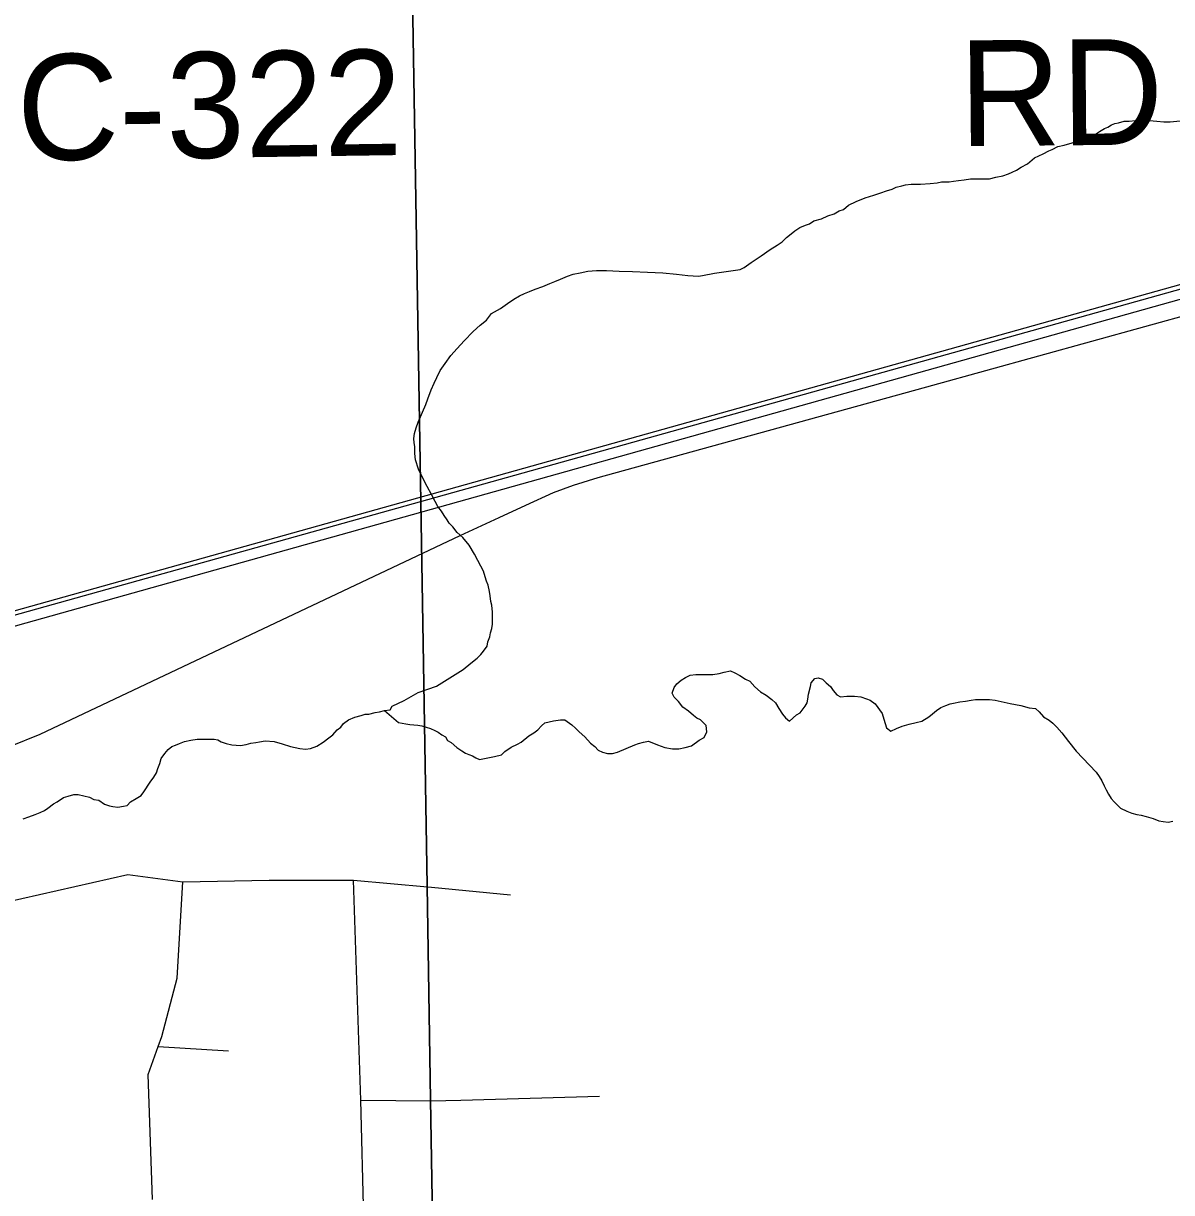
# Model space of a CAD drawing. Extents: x -59 to 82, y -3 to 49.
# Drawn here: x -50.803 to -50.187, y 47.366 to 47.994 of the extents above; entities that cross this region are included whole.
import ezdxf

# ---------------------------------------------------------------- set-up
doc = ezdxf.new("R2010")
doc.units = 0
for name, color, linetype in [('GM_X_Corporation', 7, 'Continuous'), ('GM_X_County_Road_Text', 7, 'Continuous'), ('GM_X_Minor_River', 7, 'Continuous'), ('GM_X_Rail_Line', 7, 'Continuous'), ('GM_X_Township_Road', 7, 'Continuous')]:
    doc.layers.add(name, color=color, linetype=linetype)

msp = doc.modelspace()

# ---------------------------------------------------------------- linework, layer by layer
at = {"layer": 'GM_X_Corporation'}
for p, q in [((-50.58654, 47.53042), (-50.59463, 48.02299)), ((-50.59463, 48.02299), (-50.58654, 47.53042)), ((-50.58466, 47.41549), (-50.58654, 47.53042)), ((-50.58654, 47.53042), (-50.58466, 47.41549)), ((-50.57709, 46.95451), (-50.58466, 47.41549)), ((-50.58466, 47.41549), (-50.57709, 46.95451))]:
    msp.add_line(p, q, dxfattribs=at)
at = {"layer": 'GM_X_Minor_River'}
for p, q in [((-50.21897, 47.93917), (-50.21708, 47.93995)), ((-50.21708, 47.93995), (-50.21518, 47.94034)), ((-50.21518, 47.94034), (-50.21215, 47.94112)), ((-50.21215, 47.94112), (-50.20949, 47.94113)), ((-50.20949, 47.94113), (-50.20608, 47.94154)), ((-50.20608, 47.94154), (-50.20228, 47.94156)), ((-50.20228, 47.94156), (-50.19848, 47.94159)), ((-50.19848, 47.94159), (-50.19468, 47.94123)), ((-50.19468, 47.94123), (-50.19088, 47.94088)), ((-50.19088, 47.94088), (-50.18747, 47.9409)), ((-50.18747, 47.9409), (-50.17494, 47.94212)), ((-50.23107, 47.93263), (-50.22804, 47.93379)), ((-50.22804, 47.93379), (-50.2254, 47.93571)), ((-50.2254, 47.93571), (-50.22275, 47.93725)), ((-50.22275, 47.93725), (-50.22086, 47.93802)), ((-50.22086, 47.93802), (-50.21897, 47.93917)), ((-50.25076, 47.92605), (-50.24774, 47.92758)), ((-50.24774, 47.92758), (-50.24432, 47.92837)), ((-50.24432, 47.92837), (-50.24016, 47.92953)), ((-50.24016, 47.92953), (-50.23561, 47.93108)), ((-50.23561, 47.93108), (-50.23107, 47.93263)), ((-50.26399, 47.91836), (-50.26022, 47.92142)), ((-50.26022, 47.92142), (-50.25568, 47.92373)), ((-50.25568, 47.92373), (-50.25265, 47.92527)), ((-50.25265, 47.92527), (-50.25076, 47.92605)), ((-50.27231, 47.91374), (-50.27004, 47.9149)), ((-50.27004, 47.9149), (-50.26739, 47.91644)), ((-50.26739, 47.91644), (-50.26399, 47.91836)), ((-50.31631, 47.90776), (-50.31251, 47.90816)), ((-50.31251, 47.90816), (-50.31024, 47.90856)), ((-50.31024, 47.90856), (-50.30796, 47.90857)), ((-50.30796, 47.90857), (-50.30606, 47.90858)), ((-50.30606, 47.90858), (-50.30379, 47.90898)), ((-50.30379, 47.90898), (-50.30113, 47.90938)), ((-50.30113, 47.90938), (-50.2981, 47.90977)), ((-50.2981, 47.90977), (-50.29468, 47.91018)), ((-50.29468, 47.91018), (-50.29164, 47.9102)), ((-50.29164, 47.9102), (-50.28785, 47.91022)), ((-50.28785, 47.91022), (-50.28443, 47.91024)), ((-50.28443, 47.91024), (-50.28102, 47.91103)), ((-50.28102, 47.91103), (-50.27723, 47.91181)), ((-50.27723, 47.91181), (-50.2742, 47.91297)), ((-50.2742, 47.91297), (-50.27231, 47.91374)), ((-50.34664, 47.90148), (-50.34285, 47.90264)), ((-50.34285, 47.90264), (-50.33982, 47.9038)), ((-50.33982, 47.9038), (-50.33679, 47.90458)), ((-50.33679, 47.90458), (-50.33452, 47.90574)), ((-50.33452, 47.90574), (-50.33149, 47.90652)), ((-50.33149, 47.90652), (-50.32959, 47.90691)), ((-50.32959, 47.90691), (-50.32656, 47.90731)), ((-50.32656, 47.90731), (-50.32162, 47.90734)), ((-50.32162, 47.90734), (-50.31631, 47.90776)), ((-50.3629, 47.89377), (-50.36026, 47.89607)), ((-50.36026, 47.89607), (-50.3561, 47.898)), ((-50.3561, 47.898), (-50.35118, 47.89993)), ((-50.35118, 47.89993), (-50.34664, 47.90148)), ((-50.37463, 47.88876), (-50.37123, 47.8903)), ((-50.37123, 47.8903), (-50.36782, 47.89146)), ((-50.36782, 47.89146), (-50.36517, 47.893)), ((-50.36517, 47.893), (-50.3629, 47.89377)), ((-50.38901, 47.8822), (-50.38637, 47.88412)), ((-50.38637, 47.88412), (-50.38334, 47.88528)), ((-50.38334, 47.88528), (-50.38107, 47.88606)), ((-50.38107, 47.88606), (-50.3788, 47.88759)), ((-50.3788, 47.88759), (-50.37463, 47.88876)), ((-50.3958, 47.87646), (-50.39354, 47.87875)), ((-50.39354, 47.87875), (-50.3909, 47.88067)), ((-50.3909, 47.88067), (-50.38901, 47.8822)), ((-50.40713, 47.86879), (-50.40222, 47.87224)), ((-50.40222, 47.87224), (-50.39844, 47.87454)), ((-50.39844, 47.87454), (-50.3958, 47.87646)), ((-50.41619, 47.86265), (-50.41242, 47.86533)), ((-50.41242, 47.86533), (-50.40713, 47.86879)), ((-50.51488, 47.85631), (-50.51109, 47.85785)), ((-50.51109, 47.85785), (-50.50806, 47.85901)), ((-50.50806, 47.85901), (-50.50427, 47.85979)), ((-50.50427, 47.85979), (-50.5001, 47.86058)), ((-50.5001, 47.86058), (-50.49555, 47.86099)), ((-50.49555, 47.86099), (-50.49023, 47.86102)), ((-50.49023, 47.86102), (-50.48339, 47.86069)), ((-50.48339, 47.86069), (-50.47618, 47.86036)), ((-50.47618, 47.86036), (-50.4682, 47.86003)), ((-50.4682, 47.86003), (-50.45984, 47.8597)), ((-50.45984, 47.8597), (-50.45262, 47.85899)), ((-50.45262, 47.85899), (-50.44654, 47.85827)), ((-50.44654, 47.85827), (-50.44084, 47.85793)), ((-50.44084, 47.85793), (-50.43856, 47.85832)), ((-50.43856, 47.85832), (-50.43212, 47.85951)), ((-50.43212, 47.85951), (-50.41846, 47.86149)), ((-50.41846, 47.86149), (-50.41619, 47.86265)), ((-50.5285, 47.8509), (-50.52434, 47.85244)), ((-50.52434, 47.85244), (-50.52055, 47.85399)), ((-50.52055, 47.85399), (-50.5179, 47.85514)), ((-50.5179, 47.85514), (-50.51488, 47.85631)), ((-50.54325, 47.8432), (-50.53985, 47.8455)), ((-50.53985, 47.8455), (-50.53683, 47.84742)), ((-50.53683, 47.84742), (-50.53418, 47.84858)), ((-50.53418, 47.84858), (-50.53153, 47.84974)), ((-50.53153, 47.84974), (-50.5285, 47.8509)), ((-50.55194, 47.83782), (-50.54703, 47.84052)), ((-50.54703, 47.84052), (-50.54325, 47.8432)), ((-50.55797, 47.8317), (-50.55457, 47.83438)), ((-50.55457, 47.83438), (-50.55194, 47.83782)), ((-50.56663, 47.82329), (-50.56174, 47.82826)), ((-50.56174, 47.82826), (-50.55797, 47.8317)), ((-50.5704, 47.81908), (-50.56663, 47.82329)), ((-50.57679, 47.81106), (-50.57378, 47.81526)), ((-50.57378, 47.81526), (-50.5704, 47.81908)), ((-50.57941, 47.80724), (-50.57679, 47.81106)), ((-50.58278, 47.80038), (-50.58128, 47.80343)), ((-50.58128, 47.80343), (-50.57941, 47.80724)), ((-50.58612, 47.792), (-50.58427, 47.79695)), ((-50.58427, 47.79695), (-50.58278, 47.80038)), ((-50.59134, 47.77943), (-50.58724, 47.78895)), ((-50.58724, 47.78895), (-50.58612, 47.792)), ((-50.59319, 47.77334), (-50.59245, 47.77638)), ((-50.59245, 47.77638), (-50.59134, 47.77943)), ((-50.59355, 47.77067), (-50.59319, 47.77334)), ((-50.59353, 47.76839), (-50.59355, 47.77067)), ((-50.59313, 47.76649), (-50.59353, 47.76839)), ((-50.5931, 47.7627), (-50.59313, 47.76649)), ((-50.59269, 47.75928), (-50.5931, 47.7627)), ((-50.59114, 47.75435), (-50.59269, 47.75928)), ((-50.58882, 47.74942), (-50.59114, 47.75435)), ((-50.5865, 47.74488), (-50.58882, 47.74942)), ((-50.58419, 47.74071), (-50.5865, 47.74488)), ((-50.58226, 47.73693), (-50.58419, 47.74071)), ((-50.58072, 47.73428), (-50.58226, 47.73693)), ((-50.5788, 47.73163), (-50.58072, 47.73428)), ((-50.57726, 47.72936), (-50.5788, 47.73163)), ((-50.57572, 47.72709), (-50.57726, 47.72936)), ((-50.57457, 47.7252), (-50.57572, 47.72709)), ((-50.57265, 47.72331), (-50.57457, 47.7252)), ((-50.57035, 47.72028), (-50.57265, 47.72331)), ((-50.56729, 47.71764), (-50.57035, 47.72028)), ((-50.56384, 47.71349), (-50.56729, 47.71764)), ((-50.56114, 47.70856), (-50.56384, 47.71349)), ((-50.55922, 47.70516), (-50.56114, 47.70856)), ((-50.55767, 47.70213), (-50.55922, 47.70516)), ((-50.55613, 47.69948), (-50.55767, 47.70213)), ((-50.55535, 47.69644), (-50.55613, 47.69948)), ((-50.55457, 47.69417), (-50.55535, 47.69644)), ((-50.55379, 47.69189), (-50.55457, 47.69417)), ((-50.55301, 47.68848), (-50.55379, 47.69189)), ((-50.55261, 47.6862), (-50.55301, 47.68848)), ((-50.5522, 47.68317), (-50.55261, 47.6862)), ((-50.55181, 47.68127), (-50.5522, 47.68317)), ((-50.5514, 47.67747), (-50.55181, 47.68127)), ((-50.55138, 47.67557), (-50.5514, 47.67747)), ((-50.55136, 47.67367), (-50.55138, 47.67557)), ((-50.5517, 47.66873), (-50.55134, 47.67101)), ((-50.55134, 47.67101), (-50.55136, 47.67367)), ((-50.55392, 47.66149), (-50.55281, 47.66416)), ((-50.55281, 47.66416), (-50.55244, 47.66644)), ((-50.55244, 47.66644), (-50.5517, 47.66873)), ((-50.55616, 47.65654), (-50.55429, 47.65921)), ((-50.55429, 47.65921), (-50.55392, 47.66149)), ((-50.56295, 47.65003), (-50.55955, 47.65272)), ((-50.55955, 47.65272), (-50.55767, 47.65463)), ((-50.55767, 47.65463), (-50.55616, 47.65654)), ((-50.58145, 47.63775), (-50.56709, 47.64659)), ((-50.56709, 47.64659), (-50.56295, 47.65003)), ((-50.43302, 47.64404), (-50.42961, 47.64445)), ((-50.42961, 47.64445), (-50.42696, 47.64522)), ((-50.42696, 47.64522), (-50.42355, 47.64601)), ((-50.42355, 47.64601), (-50.42126, 47.64488)), ((-50.42126, 47.64488), (-50.41859, 47.64338)), ((-50.45385, 47.63707), (-50.45235, 47.63898)), ((-50.45235, 47.63898), (-50.45009, 47.64089)), ((-50.45009, 47.64089), (-50.44782, 47.64243)), ((-50.44782, 47.64243), (-50.44517, 47.64358)), ((-50.44517, 47.64358), (-50.44214, 47.64399)), ((-50.44214, 47.64399), (-50.4372, 47.64402)), ((-50.4372, 47.64402), (-50.43302, 47.64404)), ((-50.41859, 47.64338), (-50.41554, 47.6415)), ((-50.41554, 47.6415), (-50.41325, 47.64037)), ((-50.41325, 47.64037), (-50.41056, 47.63735)), ((-50.38057, 47.63755), (-50.3802, 47.63945)), ((-50.3802, 47.63945), (-50.37832, 47.64174)), ((-50.37832, 47.64174), (-50.37643, 47.64213)), ((-50.37643, 47.64213), (-50.37414, 47.64139)), ((-50.37414, 47.64139), (-50.37223, 47.6395)), ((-50.37223, 47.6395), (-50.36993, 47.63761)), ((-50.59886, 47.63004), (-50.5913, 47.63427)), ((-50.5913, 47.63427), (-50.58145, 47.63775)), ((-50.45497, 47.63402), (-50.45385, 47.63707)), ((-50.45381, 47.63175), (-50.45497, 47.63402)), ((-50.45151, 47.62948), (-50.45381, 47.63175)), ((-50.41056, 47.63735), (-50.40751, 47.63471)), ((-50.40751, 47.63471), (-50.40445, 47.63283)), ((-50.40445, 47.63283), (-50.4014, 47.63057)), ((-50.38203, 47.6307), (-50.38167, 47.63336)), ((-50.38167, 47.63336), (-50.38057, 47.63755)), ((-50.36993, 47.63761), (-50.3684, 47.63534)), ((-50.3684, 47.63534), (-50.36648, 47.63308)), ((-50.36648, 47.63308), (-50.36457, 47.63195)), ((-50.36457, 47.63195), (-50.36116, 47.63235)), ((-50.36116, 47.63235), (-50.35698, 47.63238)), ((-50.35698, 47.63238), (-50.35356, 47.63202)), ((-50.35356, 47.63202), (-50.35051, 47.6309)), ((-50.60641, 47.62505), (-50.60529, 47.62696)), ((-50.60529, 47.62696), (-50.59886, 47.63004)), ((-50.44921, 47.62646), (-50.45151, 47.62948)), ((-50.44615, 47.6242), (-50.44921, 47.62646)), ((-50.4014, 47.63057), (-50.39948, 47.62868)), ((-50.39948, 47.62868), (-50.39756, 47.62566)), ((-50.39756, 47.62566), (-50.39564, 47.62263)), ((-50.38615, 47.62345), (-50.38352, 47.62689)), ((-50.38352, 47.62689), (-50.3824, 47.62879)), ((-50.3824, 47.62879), (-50.38203, 47.6307)), ((-50.35051, 47.6309), (-50.34861, 47.63015)), ((-50.34861, 47.63015), (-50.34593, 47.62827)), ((-50.34593, 47.62827), (-50.34209, 47.62298)), ((-50.31287, 47.62469), (-50.3106, 47.62622)), ((-50.3106, 47.62622), (-50.30795, 47.62738)), ((-50.30795, 47.62738), (-50.30568, 47.62815)), ((-50.30568, 47.62815), (-50.30379, 47.62855)), ((-50.30379, 47.62855), (-50.30037, 47.62933)), ((-50.30037, 47.62933), (-50.29734, 47.62973)), ((-50.29734, 47.62973), (-50.2943, 47.63013)), ((-50.2943, 47.63013), (-50.29203, 47.63052)), ((-50.29203, 47.63052), (-50.28975, 47.63054)), ((-50.28975, 47.63054), (-50.28443, 47.63057)), ((-50.28443, 47.63057), (-50.2814, 47.63021)), ((-50.2814, 47.63021), (-50.2734, 47.62836)), ((-50.2734, 47.62836), (-50.2677, 47.62726)), ((-50.2677, 47.62726), (-50.26313, 47.62615)), ((-50.26313, 47.62615), (-50.25971, 47.62579)), ((-50.25971, 47.62579), (-50.2578, 47.62391)), ((-50.63142, 47.61767), (-50.62877, 47.61958)), ((-50.62877, 47.61958), (-50.62537, 47.62113)), ((-50.62537, 47.62113), (-50.62196, 47.62191)), ((-50.62196, 47.62191), (-50.61968, 47.62268)), ((-50.61968, 47.62268), (-50.61779, 47.6227)), ((-50.61779, 47.6227), (-50.61437, 47.62348)), ((-50.61437, 47.62348), (-50.6121, 47.62387)), ((-50.6121, 47.62387), (-50.60945, 47.62465)), ((-50.60945, 47.62465), (-50.60641, 47.62505)), ((-50.60945, 47.62465), (-50.6018, 47.61824)), ((-50.52319, 47.618), (-50.51864, 47.61917)), ((-50.51864, 47.61917), (-50.51485, 47.61957)), ((-50.51485, 47.61957), (-50.51257, 47.61959)), ((-50.51257, 47.61959), (-50.50875, 47.61695)), ((-50.44348, 47.62194), (-50.44615, 47.6242)), ((-50.44157, 47.62043), (-50.44348, 47.62194)), ((-50.43966, 47.61968), (-50.44157, 47.62043)), ((-50.4366, 47.61666), (-50.43966, 47.61968)), ((-50.39564, 47.62263), (-50.3941, 47.62074)), ((-50.3941, 47.62074), (-50.39181, 47.61885)), ((-50.39181, 47.61885), (-50.38804, 47.6223)), ((-50.38804, 47.6223), (-50.38615, 47.62345)), ((-50.34209, 47.62298), (-50.34131, 47.61994)), ((-50.34131, 47.61994), (-50.34053, 47.61767)), ((-50.3208, 47.61893), (-50.31702, 47.62124)), ((-50.31702, 47.62124), (-50.31513, 47.62277)), ((-50.31513, 47.62277), (-50.31287, 47.62469)), ((-50.2578, 47.62391), (-50.2555, 47.62126)), ((-50.2555, 47.62126), (-50.25244, 47.61938)), ((-50.25244, 47.61938), (-50.25054, 47.61788)), ((-50.63706, 47.61155), (-50.63481, 47.61422)), ((-50.63481, 47.61422), (-50.63292, 47.61576)), ((-50.63292, 47.61576), (-50.63142, 47.61767)), ((-50.6018, 47.61824), (-50.598, 47.61751)), ((-50.598, 47.61751), (-50.59572, 47.61714)), ((-50.59572, 47.61714), (-50.59154, 47.61679)), ((-50.59154, 47.61679), (-50.58925, 47.61642)), ((-50.58925, 47.61642), (-50.58469, 47.61493)), ((-50.58469, 47.61493), (-50.5824, 47.61381)), ((-50.5824, 47.61381), (-50.58049, 47.61306)), ((-50.58049, 47.61306), (-50.57858, 47.61155)), ((-50.52922, 47.61264), (-50.52696, 47.61417)), ((-50.52696, 47.61417), (-50.52508, 47.61646)), ((-50.52508, 47.61646), (-50.52319, 47.618)), ((-50.50875, 47.61695), (-50.50684, 47.61506)), ((-50.50684, 47.61506), (-50.50493, 47.61317)), ((-50.50493, 47.61317), (-50.50186, 47.61054)), ((-50.43768, 47.61019), (-50.43619, 47.61324)), ((-50.43619, 47.61324), (-50.4366, 47.61666)), ((-50.34053, 47.61767), (-50.33975, 47.61539)), ((-50.33975, 47.61539), (-50.33746, 47.61351)), ((-50.33746, 47.61351), (-50.33443, 47.61505)), ((-50.33443, 47.61505), (-50.33141, 47.6162)), ((-50.33141, 47.6162), (-50.32762, 47.61737)), ((-50.32762, 47.61737), (-50.32383, 47.61816)), ((-50.32383, 47.61816), (-50.3208, 47.61893)), ((-50.25054, 47.61788), (-50.24824, 47.61561)), ((-50.24824, 47.61561), (-50.24555, 47.61259)), ((-50.7217, 47.60605), (-50.71943, 47.60682)), ((-50.71943, 47.60682), (-50.71678, 47.60798)), ((-50.71678, 47.60798), (-50.71337, 47.60876)), ((-50.71337, 47.60876), (-50.70995, 47.60917)), ((-50.70995, 47.60917), (-50.70654, 47.60919)), ((-50.70654, 47.60919), (-50.7035, 47.60921)), ((-50.7035, 47.60921), (-50.70084, 47.60923)), ((-50.70084, 47.60923), (-50.69894, 47.60886)), ((-50.69894, 47.60886), (-50.69703, 47.60773)), ((-50.69703, 47.60773), (-50.69437, 47.60699)), ((-50.69437, 47.60699), (-50.69132, 47.60625)), ((-50.68373, 47.6063), (-50.68108, 47.60708)), ((-50.68108, 47.60708), (-50.67842, 47.60747)), ((-50.67842, 47.60747), (-50.67653, 47.60787)), ((-50.67653, 47.60787), (-50.67349, 47.60827)), ((-50.67349, 47.60827), (-50.66855, 47.60792)), ((-50.66855, 47.60792), (-50.66437, 47.60681)), ((-50.66437, 47.60681), (-50.6598, 47.60532)), ((-50.64575, 47.60541), (-50.64235, 47.60771)), ((-50.64235, 47.60771), (-50.63933, 47.61001)), ((-50.63933, 47.61001), (-50.63706, 47.61155)), ((-50.57858, 47.61155), (-50.57667, 47.61042)), ((-50.57667, 47.61042), (-50.57552, 47.60853)), ((-50.57552, 47.60853), (-50.57361, 47.60741)), ((-50.57361, 47.60741), (-50.57055, 47.60477)), ((-50.54131, 47.60496), (-50.53791, 47.6065)), ((-50.53791, 47.6065), (-50.53602, 47.60765)), ((-50.53602, 47.60765), (-50.53187, 47.6111)), ((-50.53187, 47.6111), (-50.52922, 47.61264)), ((-50.50186, 47.61054), (-50.4988, 47.60713)), ((-50.4988, 47.60713), (-50.49651, 47.60525)), ((-50.47487, 47.60615), (-50.47297, 47.60692)), ((-50.47297, 47.60692), (-50.47032, 47.6077)), ((-50.47032, 47.6077), (-50.46767, 47.6081)), ((-50.46767, 47.6081), (-50.46272, 47.60623)), ((-50.44448, 47.60559), (-50.44033, 47.60866)), ((-50.44033, 47.60866), (-50.43768, 47.61019)), ((-50.24555, 47.61259), (-50.2421, 47.60805)), ((-50.2421, 47.60805), (-50.23788, 47.60276)), ((-50.72924, 47.59878), (-50.72736, 47.60145)), ((-50.72736, 47.60145), (-50.72548, 47.60374)), ((-50.72548, 47.60374), (-50.72359, 47.60528)), ((-50.72359, 47.60528), (-50.7217, 47.60605)), ((-50.69132, 47.60625), (-50.68676, 47.6059)), ((-50.68676, 47.6059), (-50.68373, 47.6063)), ((-50.6598, 47.60532), (-50.65485, 47.60421)), ((-50.65485, 47.60421), (-50.65181, 47.60385)), ((-50.65181, 47.60385), (-50.64915, 47.60425)), ((-50.64915, 47.60425), (-50.64575, 47.60541)), ((-50.57055, 47.60477), (-50.56788, 47.60288)), ((-50.56788, 47.60288), (-50.56597, 47.60176)), ((-50.56597, 47.60176), (-50.56407, 47.60101)), ((-50.56407, 47.60101), (-50.56216, 47.60026)), ((-50.56216, 47.60026), (-50.56025, 47.59913)), ((-50.55039, 47.59996), (-50.54659, 47.60074)), ((-50.54659, 47.60074), (-50.54471, 47.60266)), ((-50.54471, 47.60266), (-50.54131, 47.60496)), ((-50.49651, 47.60525), (-50.49459, 47.60336)), ((-50.49459, 47.60336), (-50.4923, 47.60224)), ((-50.4923, 47.60224), (-50.48964, 47.6015)), ((-50.48964, 47.6015), (-50.48698, 47.60151)), ((-50.48698, 47.60151), (-50.48433, 47.60229)), ((-50.48433, 47.60229), (-50.47487, 47.60615)), ((-50.46272, 47.60623), (-50.45891, 47.60474)), ((-50.45891, 47.60474), (-50.45472, 47.604)), ((-50.45472, 47.604), (-50.45131, 47.60403)), ((-50.45131, 47.60403), (-50.4479, 47.60481)), ((-50.4479, 47.60481), (-50.44448, 47.60559)), ((-50.23788, 47.60276), (-50.22715, 47.59143)), ((-50.73109, 47.59345), (-50.72997, 47.59611)), ((-50.72997, 47.59611), (-50.72924, 47.59878)), ((-50.56025, 47.59913), (-50.55835, 47.59839)), ((-50.55835, 47.59839), (-50.55039, 47.59996)), ((-50.73521, 47.5862), (-50.73333, 47.58887)), ((-50.73333, 47.58887), (-50.73183, 47.59116)), ((-50.73183, 47.59116), (-50.73109, 47.59345)), ((-50.22715, 47.59143), (-50.22562, 47.58916)), ((-50.22562, 47.58916), (-50.22408, 47.58689)), ((-50.73858, 47.58086), (-50.73521, 47.5862)), ((-50.22408, 47.58689), (-50.22292, 47.58424)), ((-50.22292, 47.58424), (-50.22176, 47.58196)), ((-50.22176, 47.58196), (-50.2206, 47.57969)), ((-50.78714, 47.57445), (-50.78525, 47.5756)), ((-50.78525, 47.5756), (-50.78185, 47.57791)), ((-50.78185, 47.57791), (-50.7792, 47.57869)), ((-50.7792, 47.57869), (-50.77617, 47.57946)), ((-50.77617, 47.57946), (-50.77389, 47.57948)), ((-50.77389, 47.57948), (-50.77085, 47.57874)), ((-50.77085, 47.57874), (-50.7678, 47.578)), ((-50.7678, 47.578), (-50.76551, 47.57688)), ((-50.76551, 47.57688), (-50.76285, 47.57651)), ((-50.76285, 47.57651), (-50.75979, 47.57425)), ((-50.74764, 47.57358), (-50.74576, 47.57549)), ((-50.74576, 47.57549), (-50.74273, 47.57741)), ((-50.74273, 47.57741), (-50.74009, 47.57895)), ((-50.74009, 47.57895), (-50.73858, 47.58086)), ((-50.2206, 47.57969), (-50.21907, 47.57742)), ((-50.21907, 47.57742), (-50.21753, 47.57553)), ((-50.21753, 47.57553), (-50.21409, 47.57213)), ((-50.79697, 47.56869), (-50.79432, 47.56984)), ((-50.79432, 47.56984), (-50.79205, 47.571)), ((-50.79205, 47.571), (-50.79016, 47.57215)), ((-50.79016, 47.57215), (-50.78714, 47.57445)), ((-50.75979, 47.57425), (-50.75713, 47.57351)), ((-50.75713, 47.57351), (-50.75523, 47.57315)), ((-50.75523, 47.57315), (-50.75257, 47.57278)), ((-50.75257, 47.57278), (-50.74953, 47.57318)), ((-50.74953, 47.57318), (-50.74764, 47.57358)), ((-50.21409, 47.57213), (-50.21066, 47.57064)), ((-50.21066, 47.57064), (-50.20799, 47.56952)), ((-50.20799, 47.56952), (-50.20533, 47.56877)), ((-50.20533, 47.56877), (-50.20304, 47.56841)), ((-50.8034, 47.56636), (-50.80037, 47.56752)), ((-50.80037, 47.56752), (-50.79697, 47.56869)), ((-50.20304, 47.56841), (-50.20038, 47.56766)), ((-50.20038, 47.56766), (-50.19657, 47.56655)), ((-50.19657, 47.56655), (-50.19353, 47.56543)), ((-50.19353, 47.56543), (-50.19124, 47.56506)), ((-50.19124, 47.56506), (-50.18858, 47.5647)), ((-50.18858, 47.5647), (-50.18593, 47.5651))]:
    msp.add_line(p, q, dxfattribs=at)
at = {"layer": 'GM_X_Rail_Line'}
for p, q in [((-49.73401, 47.97112), (-50.81213, 47.66872)), ((-50.85723, 47.66458), (-50.07656, 47.883)), ((-50.8566, 47.66236), (-50.07593, 47.88077)), ((-50.31492, 47.79946), (-50.11235, 47.85548)), ((-50.49469, 47.74973), (-50.31492, 47.79946)), ((-50.51865, 47.74169), (-50.50781, 47.74561)), ((-50.50781, 47.74561), (-50.49469, 47.74973)), ((-50.53351, 47.73496), (-50.51865, 47.74169)), ((-50.54781, 47.72823), (-50.53351, 47.73496)), ((-50.56866, 47.7186), (-50.54781, 47.72823)), ((-50.71749, 47.64818), (-50.56866, 47.7186)), ((-50.79423, 47.612), (-50.71749, 47.64818)), ((-50.81021, 47.60544), (-50.79423, 47.612))]:
    msp.add_line(p, q, dxfattribs=at)
at = {"layer": 'GM_X_Township_Road'}
for p, q in [((-50.81359, 47.52157), (-50.74726, 47.53659)), ((-50.74726, 47.53659), (-50.7176, 47.53257)), ((-50.72076, 47.48087), (-50.7176, 47.53257)), ((-50.7176, 47.53257), (-50.67135, 47.53358)), ((-50.67135, 47.53358), (-50.6261, 47.53358)), ((-50.62206, 47.41537), (-50.6261, 47.53358)), ((-50.6261, 47.53358), (-50.58634, 47.52986)), ((-50.58634, 47.52986), (-50.58421, 47.52966)), ((-50.58421, 47.52966), (-50.54175, 47.52569)), ((-50.72896, 47.44952), (-50.72076, 47.48087)), ((-50.73091, 47.44413), (-50.72896, 47.44952)), ((-50.73633, 47.42919), (-50.73091, 47.44413)), ((-50.73091, 47.44413), (-50.69313, 47.44178)), ((-50.73395, 47.36204), (-50.73633, 47.42919)), ((-50.62206, 47.41537), (-50.58445, 47.41493)), ((-50.62057, 47.35158), (-50.62206, 47.41537)), ((-50.58445, 47.41493), (-50.56847, 47.41537)), ((-50.56847, 47.41537), (-50.49388, 47.41744))]:
    msp.add_line(p, q, dxfattribs=at)

# ---------------------------------------------------------------- texts
at = {"layer": 'GM_X_County_Road_Text'}
for s, rotation, p in [('RD', 0.49364, (-50.30067, 47.92773)), ('C-322', 0.82829, (-50.80648, 47.92002))]:
    msp.add_text(s, height=0.056818, rotation=rotation, dxfattribs=at).set_placement(p)

doc.saveas('drawing.dxf')
